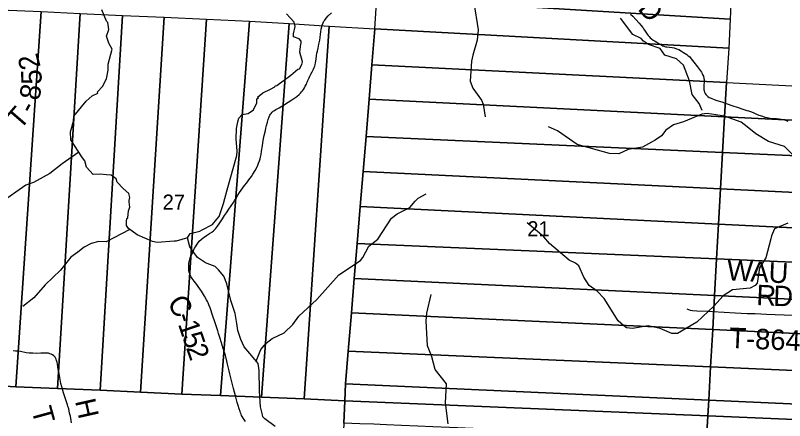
# Model space of a CAD drawing. Extents: x 396.2 to 468.4, y 232.6 to 279.1.
# Drawn here: x 422.381 to 424.52, y 265.969 to 267.097 of the extents above; entities that cross this region are included whole.
import ezdxf

# ---------------------------------------------------------------- set-up
doc = ezdxf.new("R2010")
doc.units = 0
for name, color, linetype in [('GM_X_County_Road', 7, 'Continuous'), ('GM_X_County_Road_Text', 7, 'Continuous'), ('GM_X_Minor_River', 7, 'Continuous'), ('GM_X_Section', 7, 'Continuous'), ('GM_X_Section_Text', 7, 'Continuous'), ('GM_X_Township_Road', 7, 'Continuous'), ('GM_X_Township_Road_Text', 7, 'Continuous')]:
    doc.layers.add(name, color=color, linetype=linetype)

msp = doc.modelspace()

# ---------------------------------------------------------------- linework, layer by layer
at = {"layer": 'GM_X_County_Road'}
for points in [[(423.021, 265.9665), (423.0172, 265.9715), (423.0146, 265.9752), (423.0116, 265.98), (423.01, 265.9833), (423.0086, 265.9864), (423.0071, 265.9904), (423.0057, 265.9943), (423.0032, 266.0017), (423.0006, 266.0104), (422.998, 266.0192), (422.993, 266.0379), (422.9875, 266.0583), (422.9834, 266.0733), (422.9797, 266.0878), (422.9771, 266.0985), (422.9753, 266.1069), (422.9712, 266.1254), (422.9672, 266.1422), (422.9651, 266.1497), (422.9592, 266.1695), (422.9505, 266.1972), (422.9461, 266.2111), (422.9438, 266.2182), (422.9362, 266.2412), (422.9293, 266.2618), (422.9234, 266.2796), (422.9222, 266.2831), (422.9192, 266.2906), (422.9167, 266.2963), (422.9148, 266.3), (422.9123, 266.305), (422.9066, 266.3154), (422.8983, 266.3293), (422.8895, 266.3422), (422.8855, 266.3475), (422.8782, 266.3568), (422.8724, 266.3646), (422.8692, 266.3701), (422.8659, 266.3773), (422.8646, 266.3814), (422.8633, 266.3874), (422.8629, 266.3927), (422.863, 266.3996), (422.8637, 266.4071), (422.8651, 266.4144), (422.8674, 266.4215), (422.8743, 266.4375), (422.8794, 266.4484), (422.8817, 266.4528), (422.8843, 266.4572), (422.888, 266.4626), (422.8923, 266.4679), (422.8975, 266.4733), (422.9027, 266.4772), (422.9063, 266.4796), (422.9125, 266.4838), (422.921, 266.4893), (422.9272, 266.4936), (422.9315, 266.4972), (422.9373, 266.5028), (422.9429, 266.5099), (422.948, 266.5168), (422.9567, 266.5305), (422.9623, 266.5392), (422.9679, 266.5474), (422.975, 266.5574), (422.981, 266.5664), (422.9871, 266.5754), (422.9907, 266.5814), (422.9936, 266.5861), (422.9999, 266.5964), (423.0046, 266.6036), (423.0087, 266.6098), (423.0137, 266.6171), (423.0183, 266.623), (423.0242, 266.6306), (423.0303, 266.6389), (423.0372, 266.6482), (423.0415, 266.6551), (423.0478, 266.6653), (423.054, 266.6772), (423.0573, 266.6849), (423.0597, 266.6918), (423.0615, 266.6972), (423.0628, 266.7022), (423.0641, 266.7092), (423.0657, 266.7191), (423.0679, 266.7339), (423.0692, 266.742), (423.0702, 266.7483), (423.0732, 266.7625), (423.0762, 266.7766), (423.0778, 266.783), (423.0795, 266.7899), (423.0819, 266.7992), (423.0842, 266.8072), (423.0866, 266.8141), (423.0887, 266.8186), (423.0903, 266.8213), (423.0922, 266.824), (423.095, 266.8272), (423.0982, 266.83), (423.1014, 266.8322), (423.105, 266.8346), (423.1087, 266.8367), (423.1141, 266.8395), (423.1218, 266.8439), (423.1284, 266.8481), (423.1349, 266.8522), (423.1399, 266.8553), (423.1494, 266.8613), (423.1579, 266.8669), (423.1636, 266.8712), (423.1704, 266.8768), (423.1739, 266.8803), (423.1768, 266.8836), (423.1796, 266.8868), (423.1821, 266.8904), (423.1847, 266.8947), (423.1873, 266.8995), (423.1902, 266.9057), (423.1918, 266.9094), (423.1929, 266.9123), (423.1943, 266.9153), (423.1981, 266.9231), (423.2002, 266.9279), (423.2027, 266.933), (423.2062, 266.9399), (423.2096, 266.9466), (423.2121, 266.9518), (423.2133, 266.9549), (423.2144, 266.9588), (423.2158, 266.9643), (423.2165, 266.9691), (423.2175, 266.9759), (423.2186, 266.984), (423.2197, 266.9912), (423.2208, 266.9972), (423.2226, 267.0057), (423.2251, 267.0166), (423.2272, 267.0274), (423.2285, 267.0349), (423.2299, 267.0446), (423.2307, 267.0509), (423.2317, 267.0585), (423.2331, 267.0648), (423.2343, 267.0694), (423.2366, 267.0756), (423.239, 267.0803), (423.2412, 267.0835), (423.2457, 267.0891), (423.251, 267.0952), (423.2597, 267.1035)], [(422.5374, 265.9628), (422.5361, 265.969), (422.5337, 265.9808), (422.5318, 265.9896), (422.5293, 266.0011), (422.5272, 266.0085), (422.5259, 266.0128), (422.5224, 266.0233), (422.5146, 266.0464), (422.5099, 266.0624), (422.5075, 266.0724), (422.5044, 266.0888), (422.5022, 266.0999), (422.5002, 266.1121), (422.498, 266.126), (422.497, 266.1313), (422.4956, 266.1363), (422.4944, 266.1395), (422.4932, 266.142), (422.4912, 266.1451), (422.488, 266.1489), (422.4843, 266.1517), (422.4801, 266.1537), (422.4771, 266.1549), (422.4733, 266.156), (422.4702, 266.1564), (422.4667, 266.1566), (422.4593, 266.1567), (422.4512, 266.1563), (422.4382, 266.1559), (422.4294, 266.156), (422.4192, 266.1567), (422.4111, 266.1578), (422.3955, 266.1607), (422.3879, 266.1617), (422.3812, 266.1623), (422.3744, 266.1626)]]:
    msp.add_lwpolyline(points, dxfattribs=at)
at = {"layer": 'GM_X_Minor_River'}
for points in [[(423.5119, 267.3296), (423.5379, 267.3096), (423.5541, 267.3072), (423.605, 267.3162), (423.6309, 267.3082), (423.6499, 267.2867), (423.6595, 267.2685), (423.6621, 267.2274), (423.6542, 267.1685), (423.6562, 267.1327), (423.6682, 267.0564), (423.6654, 267.0276), (423.6536, 266.9862), (423.6493, 266.9689), (423.6454, 266.914), (423.6531, 266.8944), (423.677, 266.8609), (423.682, 266.8494), (423.6873, 266.8143)], [(422.5973, 266.6534), (422.5782, 266.6743), (422.574, 266.6922), (422.5676, 266.6998), (422.5661, 266.7032), (422.5354, 266.7499), (422.5346, 266.773), (422.5422, 266.8023), (422.5437, 266.816), (422.5773, 266.8579), (422.5946, 266.8731), (422.6098, 266.8804), (422.6094, 266.8838), (422.6234, 266.899), (422.6339, 266.92), (422.6392, 266.9439), (422.6392, 266.9606), (422.6501, 267.0028), (422.6414, 267.0173), (422.6406, 267.0192), (422.6342, 267.0385), (422.641, 267.0576), (422.6379, 267.0773), (422.6341, 267.0803), (422.6209, 267.1122)], [(422.9703, 266.6113), (422.9966, 266.7068), (422.9981, 266.7186), (422.9947, 266.7528), (422.9958, 266.7817), (423, 266.8003), (423.0026, 266.8102), (423.012, 266.8205), (423.0287, 266.8239), (423.043, 266.8342), (423.0524, 266.8536), (423.0528, 266.862), (423.0528, 266.8647), (423.0574, 266.867), (423.0547, 266.8689), (423.0694, 266.8807), (423.0902, 266.8917), (423.1023, 266.8975), (423.1034, 266.9009), (423.108, 266.9017), (423.1469, 266.9306), (423.1665, 266.9474), (423.1707, 266.9478), (423.1779, 266.9596), (423.179, 266.9676), (423.1722, 266.9945), (423.1744, 267.0173), (423.1755, 267.0193), (423.1755, 267.0253), (423.1702, 267.031), (423.1547, 267.0371), (423.1543, 267.0458), (423.1592, 267.066), (423.1562, 267.0781), (423.1449, 267.0899), (423.1354, 267.1009)], [(424.2911, 266.832), (424.283, 266.8516), (424.2633, 266.8761), (424.2558, 266.9143), (424.239, 266.9585), (424.2199, 266.9759), (424.1873, 266.9856), (424.1739, 267.0046), (424.1421, 267.0155), (424.128, 267.0247), (424.1214, 267.0325), (424.098, 267.0439), (424.0638, 267.0886)], [(424.5542, 266.6972), (424.5201, 266.7317), (424.4755, 266.7453), (424.4407, 266.7669), (424.4159, 266.7863), (424.3997, 266.7997), (424.3533, 266.8163), (424.3048, 266.8236), (424.29, 266.8214), (424.2391, 266.8002), (424.2109, 266.792), (424.1904, 266.7771), (424.1778, 266.7611), (424.1601, 266.7495), (424.1505, 266.7442), (424.1255, 266.7301), (424.0852, 266.7234), (424.0591, 266.711), (424.0331, 266.7126), (423.9435, 266.737), (423.8887, 266.7752), (423.8638, 266.7867)], [(422.5574, 266.7163), (422.5112, 266.6836), (422.4764, 266.6567), (422.431, 266.6312), (422.41, 266.6242), (422.3374, 266.5742), (422.3063, 266.5562), (422.2534, 266.5096), (422.2162, 266.4786), (422.1735, 266.4537), (422.1458, 266.4489), (422.1228, 266.4405), (422.107, 266.4312)], [(422.8593, 266.4777), (422.8283, 266.4685), (422.8226, 266.4678), (422.775, 266.4642), (422.7625, 266.4676), (422.7194, 266.4858), (422.6955, 266.5032), (422.6902, 266.5119), (422.6902, 266.5226), (422.691, 266.5309), (422.694, 266.5332), (422.6951, 266.5526), (422.6996, 266.5632), (422.6977, 266.5781), (422.6977, 266.5815), (422.6992, 266.5902), (422.6962, 266.6009), (422.6807, 266.6145), (422.6644, 266.6323), (422.6614, 266.6414), (422.6474, 266.6517), (422.6342, 266.6532), (422.6168, 266.655), (422.5973, 266.6534)], [(422.9694, 266.3495), (422.9603, 266.3708), (422.9459, 266.3886), (422.9368, 266.3977), (422.9141, 266.4064), (422.91, 266.4083), (422.8876, 266.4223), (422.8774, 266.4371), (422.8657, 266.4523), (422.8592, 266.4777), (422.8668, 266.4895), (422.894, 266.4957), (422.9004, 266.4999), (422.9288, 266.5147), (422.9408, 266.5292), (422.9476, 266.5368), (422.9593, 266.573), (422.9703, 266.6113)], [(423.0507, 266.1346), (423.0638, 266.1668), (423.0787, 266.1846), (423.0953, 266.197), (423.1287, 266.2133), (423.1528, 266.2365), (423.1691, 266.2599), (423.2196, 266.3054), (423.2806, 266.3744), (423.3408, 266.4146), (423.3475, 266.4224), (423.3636, 266.4545), (423.3887, 266.4742), (423.4268, 266.5323), (423.4426, 266.5439), (423.478, 266.5618), (423.4929, 266.5795), (423.5011, 266.588), (423.5234, 266.6002)], [(424.5291, 266.5184), (424.4924, 266.5025), (424.4838, 266.4834), (424.4824, 266.4751), (424.468, 266.4216), (424.4505, 266.3937), (424.4443, 266.3517), (424.4388, 266.3447), (424.4242, 266.3372), (424.3753, 266.3323), (424.3499, 266.316), (424.3233, 266.2872), (424.2758, 266.2428), (424.2224, 266.2114), (424.2069, 266.2116), (424.174, 266.2251), (424.1406, 266.2326), (424.0969, 266.2249), (424.0807, 266.2273), (424.0726, 266.2333), (424.0575, 266.2467), (424.0189, 266.3083), (423.9995, 266.3286), (423.9766, 266.3445), (423.9618, 266.3678), (423.948, 266.3997), (423.9392, 266.4072), (423.9213, 266.4154), (423.8667, 266.4615), (423.8507, 266.4807), (423.8046, 266.5193)], [(422.6989, 266.5007), (422.6331, 266.4667), (422.6131, 266.4674), (422.5914, 266.4616), (422.5718, 266.4512), (422.5544, 266.4374), (422.5351, 266.4239), (422.5064, 266.3873), (422.4636, 266.3465), (422.4326, 266.3103), (422.4016, 266.2866)], [(423.1032, 265.9519), (423.0744, 265.9739), (423.0691, 265.9792), (423.0683, 265.9849), (423.0623, 266.0073), (423.06, 266.0506), (423.0596, 266.0537), (423.0588, 266.1084), (423.0561, 266.1281), (423.0334, 266.1551), (423.0168, 266.1737), (423.0077, 266.1945), (422.9993, 266.22), (422.9971, 266.239), (422.9921, 266.2667), (422.98, 266.3032), (422.9694, 266.3495)], [(423.5842, 265.9598), (423.5773, 266.0178), (423.5797, 266.0708), (423.5488, 266.1113), (423.5396, 266.1462), (423.5364, 266.1535), (423.5273, 266.1769), (423.5234, 266.2465), (423.5256, 266.2681), (423.5369, 266.3194)]]:
    msp.add_lwpolyline(points, dxfattribs=at)
at = {"layer": 'GM_X_Section'}
for points in [[(423.3908, 267.2251), (424.373, 267.1686), (424.3694, 267.086), (423.3861, 267.1461)], [(424.3694, 267.086), (424.3653, 267.0057), (423.3809, 267.0593), (423.3861, 267.1461)], [(422.4529, 267.1071), (422.382, 266.0626), (422.2722, 266.0688), (422.3397, 267.1122)], [(422.5613, 267.1021), (422.4978, 266.0581), (422.382, 266.0626), (422.4529, 267.1071)], [(422.679, 267.0967), (422.6167, 266.0532), (422.4978, 266.0581), (422.5613, 267.1021)], [(422.7944, 267.0914), (422.729, 266.048), (422.6167, 266.0532), (422.679, 267.0967)], [(422.9121, 267.086), (422.8437, 266.0426), (422.729, 266.048), (422.7944, 267.0914)], [(423.0319, 267.0805), (422.9516, 266.0386), (422.8437, 266.0426), (422.9121, 267.086)], [(423.1427, 267.0738), (423.065, 266.034), (422.9516, 266.0386), (423.0319, 267.0805)], [(423.2538, 267.067), (423.1841, 266.029), (423.065, 266.034), (423.1427, 267.0738)], [(423.3809, 267.0593), (423.3726, 266.9593), (423.3647, 266.8634), (423.3561, 266.7596), (423.3481, 266.6626), (423.3401, 266.565), (423.3316, 266.4621), (423.3235, 266.364), (423.3157, 266.269), (423.3068, 266.1616), (423.2993, 266.071), (423.2972, 266.0233), (423.1841, 266.029), (423.2538, 267.067)], [(423.3809, 267.0593), (424.3653, 267.0057), (424.3585, 266.9096), (423.3726, 266.9593)], [(424.3585, 266.9096), (424.3532, 266.8142), (423.3647, 266.8634), (423.3726, 266.9593)], [(425.1055, 266.8719), (425.1054, 266.8688), (425.1055, 266.8533), (425.1052, 266.8343), (425.1049, 266.8142), (425.1057, 266.8051), (425.1057, 266.7828), (425.1055, 266.7768), (424.3532, 266.8142), (424.3585, 266.9096)], [(423.3647, 266.8634), (424.3532, 266.8142), (424.3477, 266.715), (423.3561, 266.7596)], [(424.3532, 266.8142), (425.1055, 266.7768), (425.105, 266.7669), (425.1035, 266.7574), (425.1024, 266.7464), (425.1021, 266.7407), (425.101, 266.7331), (425.1003, 266.7183), (425.0984, 266.7036), (425.0973, 266.6945), (425.0966, 266.6865), (425.0966, 266.6813), (424.3477, 266.715)], [(424.3477, 266.715), (424.3421, 266.6142), (423.3481, 266.6626), (423.3561, 266.7596)], [(425.0966, 266.6813), (425.0959, 266.6691), (425.0948, 266.6626), (425.0941, 266.6505), (425.0922, 266.6395), (425.0896, 266.6281), (425.0885, 266.624), (425.0866, 266.6084), (425.0848, 266.5895), (425.0837, 266.5853), (425.0832, 266.5781), (424.3421, 266.6142), (424.3477, 266.715)], [(423.3481, 266.6626), (424.3421, 266.6142), (424.3366, 266.5155), (423.3401, 266.565)], [(424.3421, 266.6142), (425.0832, 266.5781), (425.0826, 266.569), (425.0819, 266.5656), (425.0793, 266.5451), (425.0785, 266.5413), (425.0775, 266.5231), (425.0764, 266.5106), (425.0756, 266.5019), (425.0725, 266.4789), (424.3366, 266.5155)], [(424.3366, 266.5155), (424.3312, 266.4186), (423.3316, 266.4621), (423.3401, 266.565)], [(425.0725, 266.4789), (425.072, 266.4746), (425.0697, 266.4621), (425.0679, 266.4541), (425.0615, 266.4223), (425.0597, 266.4143), (425.0555, 266.3991), (425.0523, 266.3872), (424.3312, 266.4186), (424.3366, 266.5155)], [(423.3316, 266.4621), (424.3312, 266.4186), (424.3256, 266.3167), (423.3235, 266.364)], [(424.3312, 266.4186), (425.0523, 266.3872), (425.0511, 266.3828), (425.05, 266.3715), (425.0481, 266.3571), (425.0462, 266.351), (425.0455, 266.3457), (425.0425, 266.3339), (425.0395, 266.3252), (425.0372, 266.3218), (425.0335, 266.3131), (425.0297, 266.304), (425.0271, 266.2952), (425.024, 266.2838), (424.3256, 266.3167)], [(424.3256, 266.3167), (424.3203, 266.2219), (423.3157, 266.269), (423.3235, 266.364)], [(425.024, 266.2838), (425.0226, 266.2789), (425.0208, 266.2683), (425.0193, 266.2634), (425.0178, 266.2569), (425.017, 266.2524), (425.0144, 266.2448), (425.0118, 266.2391), (425.0095, 266.2342), (425.0076, 266.2292), (425.0061, 266.2228), (425.0035, 266.2141), (425.0005, 266.2019), (424.9975, 266.1902), (424.3203, 266.2219), (424.3256, 266.3167)], [(423.3157, 266.269), (424.3203, 266.2219), (424.3146, 266.118), (423.3068, 266.1616)], [(424.3203, 266.2219), (424.9975, 266.1902), (424.9957, 266.1814), (424.9931, 266.1712), (424.9908, 266.1632), (424.9889, 266.1572), (424.9878, 266.1526), (424.9863, 266.1466), (424.9841, 266.1405), (424.9822, 266.1318), (424.9807, 266.1272), (424.98, 266.1242), (424.9774, 266.1132), (424.9758, 266.1098), (424.9751, 266.106), (424.9717, 266.0923), (424.9711, 266.0896), (424.3146, 266.118)], [(424.3146, 266.118), (424.3094, 266.0257), (423.2993, 266.071), (423.3068, 266.1616)], [(424.9711, 266.0896), (424.9669, 266.073), (424.9624, 266.0582), (424.9601, 266.0479), (424.9579, 266.0385), (424.956, 266.032), (424.9549, 266.026), (424.9531, 266.0131), (424.9508, 266.0024), (424.9496, 265.9971), (424.3094, 266.0257), (424.3146, 266.118)], [(422.382, 266.0626), (422.4978, 266.0581), (422.6167, 266.0532), (422.729, 266.048), (422.8437, 266.0426), (422.9516, 266.0386), (423.065, 266.034), (423.1841, 266.029), (423.2972, 266.0233), (423.2945, 265.962), (423.2463, 264.9936), (422.9829, 265.0038), (422.7263, 265.0156), (422.4405, 265.0302), (422.2012, 265.0407), (422.2722, 266.0688)], [(423.2993, 266.071), (424.3094, 266.0257), (424.307, 265.9824), (423.2972, 266.0233)], [(424.307, 265.9824), (424.3036, 265.92), (424.2498, 265.9223), (424.1725, 265.9255), (424.0858, 265.9291), (424.009, 265.9323), (423.9355, 265.9353), (423.8676, 265.9382), (423.7934, 265.9413), (423.724, 265.9441), (423.6546, 265.947), (423.588, 265.9498), (423.5421, 265.9517), (423.5001, 265.9535), (423.4544, 265.9554), (423.4134, 265.9571), (423.3774, 265.9586), (423.3387, 265.9602), (423.2945, 265.962), (423.2972, 266.0233)], [(424.3094, 266.0257), (424.9496, 265.9971), (424.949, 265.9941), (424.9467, 265.9827), (424.9441, 265.9702), (424.9432, 265.9659), (424.9411, 265.9555), (424.307, 265.9824)], [(424.9411, 265.9555), (424.9397, 265.9486), (424.937, 265.9395), (424.9344, 265.93), (424.9329, 265.9266), (424.9307, 265.9141), (424.9281, 265.9001), (424.927, 265.8941), (424.6452, 265.9058), (424.4894, 265.9123), (424.3728, 265.9171), (424.3036, 265.92), (424.307, 265.9824)]]:
    msp.add_lwpolyline(points, close=True, dxfattribs=at)
at = {"layer": 'GM_X_Township_Road'}
for points in [[(424.092, 267.0998), (424.098, 267.0944), (424.1067, 267.0855), (424.1163, 267.075), (424.1206, 267.0697), (424.1256, 267.063), (424.1279, 267.0597), (424.1308, 267.0557), (424.1384, 267.0443), (424.141, 267.0408), (424.1434, 267.038), (424.1468, 267.0344), (424.1505, 267.0311), (424.1551, 267.0278), (424.1599, 267.025), (424.1653, 267.0219), (424.1736, 267.0169), (424.1791, 267.0135), (424.1816, 267.0122), (424.1847, 267.0106), (424.1889, 267.0093), (424.1924, 267.009), (424.2002, 267.0084), (424.2081, 267.0074), (424.2135, 267.0061), (424.22, 267.004), (424.2263, 267.0013), (424.2334, 266.9974), (424.2391, 266.9936), (424.244, 266.9905), (424.248, 266.9875), (424.2526, 266.9839), (424.2564, 266.9809), (424.2608, 266.976), (424.268, 266.9667), (424.2779, 266.9535), (424.2866, 266.9419), (424.289, 266.9386), (424.2913, 266.9349), (424.2931, 266.9307), (424.2944, 266.9271), (424.296, 266.9214), (424.2965, 266.9186), (424.2968, 266.9145), (424.2967, 266.9121), (424.2963, 266.9087), (424.2959, 266.9057), (424.2955, 266.9024), (424.2954, 266.8992), (424.2953, 266.8967), (424.2955, 266.8925), (424.2961, 266.8892), (424.2966, 266.8864), (424.2975, 266.8834), (424.2996, 266.8792), (424.3014, 266.8765), (424.3037, 266.8738), (424.3069, 266.8712), (424.311, 266.8685), (424.3163, 266.866), (424.3245, 266.8627), (424.3322, 266.8602), (424.3455, 266.8558), (424.3602, 266.8509), (424.3739, 266.8463), (424.3913, 266.8404), (424.4046, 266.8358), (424.4157, 266.8324), (424.4204, 266.8308), (424.4283, 266.8281), (424.4349, 266.8255), (424.4421, 266.8219), (424.4485, 266.8194), (424.4587, 266.8158), (424.4652, 266.8137), (424.4719, 266.8124), (424.4799, 266.8109), (424.4885, 266.8101), (424.4978, 266.8096), (424.5053, 266.8091), (424.5107, 266.8081), (424.5197, 266.8056), (424.5297, 266.8025)], [(424.2486, 266.2797), (424.2535, 266.2778), (424.2581, 266.2765), (424.2642, 266.2754), (424.2766, 266.2743), (424.3064, 266.273), (424.3194, 266.2723), (424.3525, 266.2705), (424.3827, 266.2688), (424.3996, 266.268), (424.4161, 266.2673), (424.4385, 266.2665), (424.4696, 266.2654), (424.5435, 266.2619), (424.599, 266.2589), (424.6286, 266.2573), (424.6942, 266.2551), (424.7275, 266.2536), (424.7345, 266.2532)]]:
    msp.add_lwpolyline(points, dxfattribs=at)

# ---------------------------------------------------------------- texts
at = {"layer": 'GM_X_County_Road_Text'}
for s, rotation, p in [('C', 302.5165, (422.8013, 266.2961)), ('1', 288.8052, (422.8325, 266.2379)), ('-', 289.1348, (422.8249, 266.2599)), ('5', 288.7608, (422.8438, 266.2048)), ('2', 288.7435, (422.855, 266.1717)), ('T', 285.3497, (422.4248, 265.9995)), ('H', 282.5735, (422.5465, 266.0234))]:
    msp.add_text(s, height=0.0568, rotation=rotation, dxfattribs=at).set_placement(p)
at = {"layer": 'GM_X_Section_Text'}
for s, p in [('27', (422.7904, 266.5561)), ('21', (423.8046, 266.4818))]:
    msp.add_text(s, height=0.04186, rotation=0, dxfattribs=at).set_placement(p)
at = {"layer": 'GM_X_Township_Road_Text'}
for s, height, rotation, p in [('D', 0.0568, 312.431, (424.1096, 267.1135)), ('2', 0.0568, 104.1915, (422.4516, 266.9536)), ('5', 0.0568, 91.23, (422.4542, 266.9048)), ('8', 0.0568, 79.4972, (422.4468, 266.8578)), ('T', 0.0568, 49.1872, (422.3937, 266.7759)), ('-', 0.0568, 61.175, (422.4289, 266.8187)), ('W', 0.0568, 356.9248, (424.3588, 266.3597)), ('A', 0.0568, 356.924, (424.4246, 266.3561)), ('U', 0.0568, 356.924, (424.4745, 266.3535)), ('R', 0.0568, 357.3333, (424.4409, 266.2905)), ('D', 0.0568, 357.6763, (424.4879, 266.2883)), ('T-864', 0.05682, 357.5229, (424.3657, 266.1713))]:
    msp.add_text(s, height=height, rotation=rotation, dxfattribs=at).set_placement(p)

doc.saveas('drawing.dxf')
